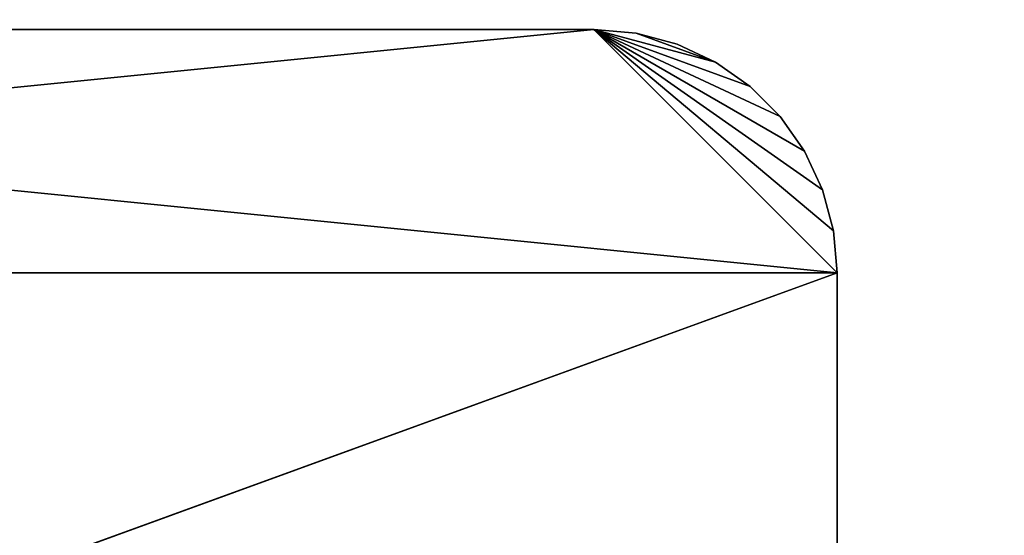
# Model space of a CAD drawing. Header units: centimetres. Extents: x 0.2 to 40.2, y 0.1 to 25.1.
# Tile 578 of 656: x 1.928 to 2.737, y 24.309 to 24.733. Entities that reach past the tile are written whole.
import ezdxf

# ---------------------------------------------------------------- set-up
doc = ezdxf.new("R2010")
doc.units = ezdxf.units.CM
doc.header["$LTSCALE"] = 2.54
doc.layers.get('0').update_dxf_attribs({"true_color": 0xff5454})

# ---------------------------------------------------------------- blocks, each defined once
blk = doc.blocks.new('P__ka _azienkowa 40cm.STL')
at = {"color": 0}
for p, q in [((0.4, 24.525, 0.13), (2.4, 24.725, 0.13)), ((0.4, 24.525, 0.13), (2.4, 24.725, 0.13)), ((0.6, 24.725, 0.03), (2.4, 24.725, 0.03)), ((2.6, 24.525, 0.03), (0.6, 24.725, 0.03)), ((2.6, 24.525, 0.03), (0.6, 24.725, 0.03)), ((2.4, 24.725, 0.13), (0.6, 24.725, 0.13)), ((2.4, 24.725, 0.13), (0.6, 24.725, 0.13)), ((2.4, 24.725, 0.13), (0.6, 24.725, 0.03)), ((2.4, 24.725, 0.13), (0.6, 24.725, 0.03)), ((0.6, 24.725, 0.03), (2.4, 24.725, 0.03)), ((2.4, 24.725, 0.03), (2.6, 24.525, 0.03)), ((2.5, 24.69821, 0.03), (2.4, 24.725, 0.03)), ((2.4, 24.725, 0.03), (2.43473, 24.72196, 0.03)), ((2.52856, 24.67821, 0.03), (2.4, 24.725, 0.03)), ((2.5, 24.69821, 0.03), (2.4, 24.725, 0.03)), ((2.52856, 24.67821, 0.03), (2.4, 24.725, 0.03)), ((2.55321, 24.65356, 0.03), (2.4, 24.725, 0.03)), ((2.55321, 24.65356, 0.03), (2.4, 24.725, 0.03)), ((2.5732, 24.625, 0.03), (2.4, 24.725, 0.03)), ((2.58794, 24.5934, 0.03), (2.4, 24.725, 0.03)), ((2.5732, 24.625, 0.03), (2.4, 24.725, 0.03)), ((2.58794, 24.5934, 0.03), (2.4, 24.725, 0.03)), ((2.59696, 24.55973, 0.03), (2.4, 24.725, 0.03)), ((2.59696, 24.55973, 0.03), (2.4, 24.725, 0.03)), ((2.4, 24.725, 0.03), (2.6, 24.525, 0.03)), ((2.55321, 24.65356, 0.13), (2.4, 24.725, 0.13)), ((2.4, 24.725, 0.13), (2.5732, 24.625, 0.13)), ((2.4, 24.725, 0.13), (2.5732, 24.625, 0.13)), ((2.4, 24.725, 0.13), (2.58794, 24.5934, 0.13)), ((2.52856, 24.67821, 0.13), (2.4, 24.725, 0.13)), ((2.55321, 24.65356, 0.13), (2.4, 24.725, 0.13)), ((2.52856, 24.67821, 0.13), (2.4, 24.725, 0.13)), ((2.5, 24.69821, 0.13), (2.4, 24.725, 0.13)), ((2.5, 24.69821, 0.13), (2.4, 24.725, 0.13)), ((2.43473, 24.72196, 0.13), (2.4, 24.725, 0.13)), ((2.6, 24.525, 0.13), (2.4, 24.725, 0.13)), ((2.6, 24.525, 0.13), (2.4, 24.725, 0.13)), ((2.59696, 24.55973, 0.13), (2.4, 24.725, 0.13)), ((2.59696, 24.55973, 0.13), (2.4, 24.725, 0.13)), ((2.4, 24.725, 0.13), (2.58794, 24.5934, 0.13)), ((2.4, 24.725, 0.13), (2.4, 24.725, 0.03)), ((2.4, 24.725, 0.03), (2.43473, 24.72196, 0.03)), ((2.4, 24.725, 0.03), (2.43473, 24.72196, 0.13)), ((2.4, 24.725, 0.03), (2.43473, 24.72196, 0.13)), ((2.4, 24.725, 0.13), (2.4, 24.725, 0.03)), ((2.43473, 24.72196, 0.13), (2.4, 24.725, 0.13)), ((2.5, 24.69821, 0.03), (2.43473, 24.72196, 0.03)), ((2.43473, 24.72196, 0.03), (2.4684, 24.71294, 0.03)), ((2.5, 24.69821, 0.03), (2.43473, 24.72196, 0.03)), ((2.5, 24.69821, 0.13), (2.43473, 24.72196, 0.13)), ((2.5, 24.69821, 0.13), (2.43473, 24.72196, 0.13)), ((2.4684, 24.71294, 0.13), (2.43473, 24.72196, 0.13)), ((2.43473, 24.72196, 0.03), (2.4684, 24.71294, 0.03)), ((2.43473, 24.72196, 0.03), (2.4684, 24.71294, 0.13)), ((2.43473, 24.72196, 0.03), (2.4684, 24.71294, 0.13)), ((2.43473, 24.72196, 0.03), (2.43473, 24.72196, 0.13)), ((2.4684, 24.71294, 0.13), (2.43473, 24.72196, 0.13)), ((2.43473, 24.72196, 0.03), (2.43473, 24.72196, 0.13)), ((2.4684, 24.71294, 0.03), (2.5, 24.69821, 0.03)), ((2.5, 24.69821, 0.13), (2.4684, 24.71294, 0.13)), ((2.4684, 24.71294, 0.03), (2.5, 24.69821, 0.03)), ((2.4684, 24.71294, 0.03), (2.5, 24.69821, 0.13)), ((2.4684, 24.71294, 0.03), (2.5, 24.69821, 0.13)), ((2.4684, 24.71294, 0.03), (2.4684, 24.71294, 0.13)), ((2.5, 24.69821, 0.13), (2.4684, 24.71294, 0.13)), ((2.4684, 24.71294, 0.03), (2.4684, 24.71294, 0.13)), ((2.5, 24.69821, 0.03), (2.52856, 24.67821, 0.03)), ((2.52856, 24.67821, 0.13), (2.5, 24.69821, 0.13)), ((2.5, 24.69821, 0.03), (2.52856, 24.67821, 0.03)), ((2.5, 24.69821, 0.03), (2.52856, 24.67821, 0.13)), ((2.5, 24.69821, 0.03), (2.52856, 24.67821, 0.13)), ((2.5, 24.69821, 0.03), (2.5, 24.69821, 0.13)), ((2.52856, 24.67821, 0.13), (2.5, 24.69821, 0.13)), ((2.5, 24.69821, 0.03), (2.5, 24.69821, 0.13)), ((2.52856, 24.67821, 0.03), (2.55321, 24.65356, 0.03)), ((2.55321, 24.65356, 0.13), (2.52856, 24.67821, 0.13)), ((2.52856, 24.67821, 0.03), (2.55321, 24.65356, 0.03)), ((2.52856, 24.67821, 0.03), (2.55321, 24.65356, 0.13)), ((2.52856, 24.67821, 0.03), (2.55321, 24.65356, 0.13)), ((2.52856, 24.67821, 0.03), (2.52856, 24.67821, 0.13)), ((2.55321, 24.65356, 0.13), (2.52856, 24.67821, 0.13)), ((2.52856, 24.67821, 0.03), (2.52856, 24.67821, 0.13)), ((2.55321, 24.65356, 0.03), (2.5732, 24.625, 0.03)), ((2.5732, 24.625, 0.13), (2.55321, 24.65356, 0.13)), ((2.55321, 24.65356, 0.03), (2.5732, 24.625, 0.03)), ((2.55321, 24.65356, 0.03), (2.5732, 24.625, 0.13)), ((2.55321, 24.65356, 0.03), (2.5732, 24.625, 0.13)), ((2.55321, 24.65356, 0.03), (2.55321, 24.65356, 0.13)), ((2.5732, 24.625, 0.13), (2.55321, 24.65356, 0.13)), ((2.55321, 24.65356, 0.03), (2.55321, 24.65356, 0.13)), ((2.5732, 24.625, 0.03), (2.58794, 24.5934, 0.03)), ((2.58794, 24.5934, 0.13), (2.5732, 24.625, 0.13)), ((2.5732, 24.625, 0.03), (2.58794, 24.5934, 0.03)), ((2.5732, 24.625, 0.03), (2.58794, 24.5934, 0.13)), ((2.5732, 24.625, 0.03), (2.58794, 24.5934, 0.13)), ((2.5732, 24.625, 0.03), (2.5732, 24.625, 0.13)), ((2.58794, 24.5934, 0.13), (2.5732, 24.625, 0.13)), ((2.5732, 24.625, 0.03), (2.5732, 24.625, 0.13)), ((2.58794, 24.5934, 0.03), (2.59696, 24.55973, 0.03)), ((2.59696, 24.55973, 0.13), (2.58794, 24.5934, 0.13)), ((2.58794, 24.5934, 0.03), (2.59696, 24.55973, 0.03)), ((2.58794, 24.5934, 0.03), (2.59696, 24.55973, 0.13)), ((2.58794, 24.5934, 0.03), (2.59696, 24.55973, 0.13)), ((2.58794, 24.5934, 0.03), (2.58794, 24.5934, 0.13)), ((2.59696, 24.55973, 0.13), (2.58794, 24.5934, 0.13)), ((2.58794, 24.5934, 0.03), (2.58794, 24.5934, 0.13)), ((2.59696, 24.55973, 0.03), (2.6, 24.525, 0.03)), ((2.6, 24.525, 0.13), (2.59696, 24.55973, 0.13)), ((2.59696, 24.55973, 0.03), (2.6, 24.525, 0.03)), ((2.59696, 24.55973, 0.03), (2.6, 24.525, 0.13)), ((2.59696, 24.55973, 0.03), (2.6, 24.525, 0.13)), ((2.59696, 24.55973, 0.03), (2.59696, 24.55973, 0.13)), ((2.6, 24.525, 0.13), (2.59696, 24.55973, 0.13)), ((2.59696, 24.55973, 0.03), (2.59696, 24.55973, 0.13)), ((0.4, 23.725, 0.03), (2.6, 24.525, 0.03)), ((0.4, 23.725, 0.03), (2.6, 24.525, 0.03)), ((0.4, 24.525, 0.03), (2.6, 24.525, 0.03)), ((0.4, 24.525, 0.03), (2.6, 24.525, 0.03)), ((2.6, 24.525, 0.13), (0.4, 24.525, 0.13)), ((2.6, 24.525, 0.13), (0.4, 24.525, 0.13)), ((2.6, 24.525, 0.13), (2.6, 23.725, 0.13)), ((2.6, 23.725, 0.13), (2.6, 24.525, 0.03)), ((2.6, 24.525, 0.03), (2.6, 24.525, 0.13)), ((2.6, 23.725, 0.13), (2.6, 24.525, 0.03)), ((2.6, 23.725, 0.03), (2.6, 24.525, 0.03)), ((2.6, 23.725, 0.03), (2.6, 24.525, 0.03)), ((2.6, 24.525, 0.13), (2.6, 23.725, 0.13)), ((2.6, 24.525, 0.03), (2.6, 24.525, 0.13))]:
    blk.add_line(p, q, dxfattribs=at)
mesh = blk.add_polyface(dxfattribs=at)
corners = [(40, 24.925, 2.93), (3.12497, 2.89312, 2.93), (0.4, 24.925, 2.93)]
mesh.append_faces([[corners[k] for k in face] for face in [(0, 1, 2)]], dxfattribs={"color": 0})
mesh = blk.add_polyface(dxfattribs=at)
corners = [(3.12497, 2.89312, 2.93), (3.075, 2.92811, 2.93), (0.4, 24.925, 2.93)]
mesh.append_faces([[corners[k] for k in face] for face in [(0, 1, 2)]], dxfattribs={"color": 0})
mesh = blk.add_polyface(dxfattribs=at)
corners = [(3.075, 2.92811, 2.93), (3.01971, 2.95389, 2.93), (0.4, 24.925, 2.93)]
mesh.append_faces([[corners[k] for k in face] for face in [(0, 1, 2)]], dxfattribs={"color": 0})
mesh = blk.add_polyface(dxfattribs=at)
corners = [(3.01971, 2.95389, 2.93), (2.96078, 2.96968, 2.93), (0.4, 24.925, 2.93)]
mesh.append_faces([[corners[k] for k in face] for face in [(0, 1, 2)]], dxfattribs={"color": 0})
mesh = blk.add_polyface(dxfattribs=at)
corners = [(2.96078, 2.96968, 2.93), (2.9, 2.975, 2.93), (0.4, 24.925, 2.93)]
mesh.append_faces([[corners[k] for k in face] for face in [(0, 1, 2)]], dxfattribs={"color": 0})
mesh = blk.add_polyface(dxfattribs=at)
corners = [(2.9, 2.975, 2.93), (2.83922, 2.96968, 2.93), (0.4, 24.925, 2.93)]
mesh.append_faces([[corners[k] for k in face] for face in [(0, 1, 2)]], dxfattribs={"color": 0})
mesh = blk.add_polyface(dxfattribs=at)
corners = [(2.83922, 2.96968, 2.93), (2.78029, 2.95389, 2.93), (0.4, 24.925, 2.93)]
mesh.append_faces([[corners[k] for k in face] for face in [(0, 1, 2)]], dxfattribs={"color": 0})
mesh = blk.add_polyface(dxfattribs=at)
corners = [(2.78029, 2.95389, 2.93), (2.725, 2.92811, 2.93), (0.4, 24.925, 2.93)]
mesh.append_faces([[corners[k] for k in face] for face in [(0, 1, 2)]], dxfattribs={"color": 0})
mesh = blk.add_polyface(dxfattribs=at)
corners = [(2.725, 2.92811, 2.93), (2.67502, 2.89312, 2.93), (0.4, 24.925, 2.93)]
mesh.append_faces([[corners[k] for k in face] for face in [(0, 1, 2)]], dxfattribs={"color": 0})
mesh = blk.add_polyface(dxfattribs=at)
corners = [(2.67502, 2.89312, 2.93), (2.63188, 2.84998, 2.93), (0.4, 24.925, 2.93)]
mesh.append_faces([[corners[k] for k in face] for face in [(0, 1, 2)]], dxfattribs={"color": 0})
mesh = blk.add_polyface(dxfattribs=at)
corners = [(2.63188, 2.84998, 2.93), (0.4, 0.325, 2.93), (0.4, 24.925, 2.93)]
mesh.append_faces([[corners[k] for k in face] for face in [(0, 1, 2)]], dxfattribs={"color": 0})
mesh = blk.add_polyface(dxfattribs=at)
corners = [(2.95999, 2.96982, 3.03), (0.4, 24.925, 3.03), (2.9, 2.975, 3.03)]
mesh.append_faces([[corners[k] for k in face] for face in [(0, 1, 2)]], dxfattribs={"color": 0})
mesh = blk.add_polyface(dxfattribs=at)
corners = [(3.01971, 2.95389, 3.03), (0.4, 24.925, 3.03), (2.95999, 2.96982, 3.03)]
mesh.append_faces([[corners[k] for k in face] for face in [(0, 1, 2)]], dxfattribs={"color": 0})
mesh = blk.add_polyface(dxfattribs=at)
corners = [(40, 24.925, 3.03), (0.4, 24.925, 3.03), (3.01971, 2.95389, 3.03)]
mesh.append_faces([[corners[k] for k in face] for face in [(0, 1, 2)]], dxfattribs={"color": 0})
mesh = blk.add_polyface(dxfattribs=at)
corners = [(2.78029, 2.95389, 3.03), (0.4, 24.925, 3.03), (2.725, 2.92811, 3.03)]
mesh.append_faces([[corners[k] for k in face] for face in [(0, 1, 2)]], dxfattribs={"color": 0})
mesh = blk.add_polyface(dxfattribs=at)
corners = [(2.83922, 2.96968, 3.03), (0.4, 24.925, 3.03), (2.78029, 2.95389, 3.03)]
mesh.append_faces([[corners[k] for k in face] for face in [(0, 1, 2)]], dxfattribs={"color": 0})
mesh = blk.add_polyface(dxfattribs=at)
corners = [(2.9, 2.975, 3.03), (0.4, 24.925, 3.03), (2.83922, 2.96968, 3.03)]
mesh.append_faces([[corners[k] for k in face] for face in [(0, 1, 2)]], dxfattribs={"color": 0})
mesh = blk.add_polyface(dxfattribs=at)
corners = [(2.63188, 2.84998, 3.03), (0.4, 24.925, 3.03), (2.59689, 2.8, 3.03)]
mesh.append_faces([[corners[k] for k in face] for face in [(0, 1, 2)]], dxfattribs={"color": 0})
mesh = blk.add_polyface(dxfattribs=at)
corners = [(2.67502, 2.89312, 3.03), (0.4, 24.925, 3.03), (2.63188, 2.84998, 3.03)]
mesh.append_faces([[corners[k] for k in face] for face in [(0, 1, 2)]], dxfattribs={"color": 0})
mesh = blk.add_polyface(dxfattribs=at)
corners = [(2.725, 2.92811, 3.03), (0.4, 24.925, 3.03), (2.67502, 2.89312, 3.03)]
mesh.append_faces([[corners[k] for k in face] for face in [(0, 1, 2)]], dxfattribs={"color": 0})
mesh = blk.add_polyface(dxfattribs=at)
corners = [(2.55532, 2.68578, 3.03), (0.4, 24.925, 3.03), (0.4, 0.325, 3.03)]
mesh.append_faces([[corners[k] for k in face] for face in [(0, 1, 2)]], dxfattribs={"color": 0})
mesh = blk.add_polyface(dxfattribs=at)
corners = [(2.57111, 2.74471, 3.03), (0.4, 24.925, 3.03), (2.55532, 2.68578, 3.03)]
mesh.append_faces([[corners[k] for k in face] for face in [(0, 1, 2)]], dxfattribs={"color": 0})
mesh = blk.add_polyface(dxfattribs=at)
corners = [(2.59689, 2.8, 3.03), (0.4, 24.925, 3.03), (2.57111, 2.74471, 3.03)]
mesh.append_faces([[corners[k] for k in face] for face in [(0, 1, 2)]], dxfattribs={"color": 0})
mesh = blk.add_polyface(dxfattribs=at)
corners = [(40, 24.925, 1.43), (0.4, 23.725, 1.43), (0.4, 24.925, 1.43)]
mesh.append_faces([[corners[k] for k in face] for face in [(0, 1, 2)]], dxfattribs={"color": 0})
mesh = blk.add_polyface(dxfattribs=at)
corners = [(40, 23.725, 1.43), (0.4, 23.725, 1.43), (40, 24.925, 1.43)]
mesh.append_faces([[corners[k] for k in face] for face in [(0, 1, 2)]], dxfattribs={"color": 0})
mesh = blk.add_polyface(dxfattribs=at)
corners = [(40, 24.925, 1.53), (0.4, 23.725, 1.53), (40, 23.725, 1.53)]
mesh.append_faces([[corners[k] for k in face] for face in [(0, 1, 2)]], dxfattribs={"color": 0})
mesh = blk.add_polyface(dxfattribs=at)
corners = [(40, 24.925, 1.53), (0.4, 24.925, 1.53), (0.4, 23.725, 1.53)]
mesh.append_faces([[corners[k] for k in face] for face in [(0, 1, 2)]], dxfattribs={"color": 0})
mesh = blk.add_polyface(dxfattribs=at)
corners = [(2.6, 24.525, 0.03), (0.4, 24.525, 0.03), (0.6, 24.725, 0.03)]
mesh.append_faces([[corners[k] for k in face] for face in [(0, 1, 2)]], dxfattribs={"color": 0})
mesh = blk.add_polyface(dxfattribs=at)
corners = [(2.4, 24.725, 0.13), (0.6, 24.725, 0.13), (0.4, 24.525, 0.13)]
mesh.append_faces([[corners[k] for k in face] for face in [(0, 1, 2)]], dxfattribs={"color": 0})
mesh = blk.add_polyface(dxfattribs=at)
corners = [(2.6, 24.525, 0.13), (2.4, 24.725, 0.13), (0.4, 24.525, 0.13)]
mesh.append_faces([[corners[k] for k in face] for face in [(0, 1, 2)]], dxfattribs={"color": 0})
mesh = blk.add_polyface(dxfattribs=at)
corners = [(2.6, 24.525, 0.03), (0.6, 24.725, 0.03), (2.4, 24.725, 0.03)]
mesh.append_faces([[corners[k] for k in face] for face in [(0, 1, 2)]], dxfattribs={"color": 0})
mesh = blk.add_polyface(dxfattribs=at)
corners = [(2.4, 24.725, 0.13), (0.6, 24.725, 0.03), (0.6, 24.725, 0.13)]
mesh.append_faces([[corners[k] for k in face] for face in [(0, 1, 2)]], dxfattribs={"color": 0})
mesh = blk.add_polyface(dxfattribs=at)
corners = [(2.4, 24.725, 0.13), (2.4, 24.725, 0.03), (0.6, 24.725, 0.03)]
mesh.append_faces([[corners[k] for k in face] for face in [(0, 1, 2)]], dxfattribs={"color": 0})
mesh = blk.add_polyface(dxfattribs=at)
corners = [(2.5, 24.69821, 0.03), (2.4, 24.725, 0.03), (2.43473, 24.72196, 0.03)]
mesh.append_faces([[corners[k] for k in face] for face in [(0, 1, 2)]], dxfattribs={"color": 0})
mesh = blk.add_polyface(dxfattribs=at)
corners = [(2.52856, 24.67821, 0.03), (2.4, 24.725, 0.03), (2.5, 24.69821, 0.03)]
mesh.append_faces([[corners[k] for k in face] for face in [(0, 1, 2)]], dxfattribs={"color": 0})
mesh = blk.add_polyface(dxfattribs=at)
corners = [(2.55321, 24.65356, 0.03), (2.4, 24.725, 0.03), (2.52856, 24.67821, 0.03)]
mesh.append_faces([[corners[k] for k in face] for face in [(0, 1, 2)]], dxfattribs={"color": 0})
mesh = blk.add_polyface(dxfattribs=at)
corners = [(2.5732, 24.625, 0.03), (2.4, 24.725, 0.03), (2.55321, 24.65356, 0.03)]
mesh.append_faces([[corners[k] for k in face] for face in [(0, 1, 2)]], dxfattribs={"color": 0})
mesh = blk.add_polyface(dxfattribs=at)
corners = [(2.58794, 24.5934, 0.03), (2.4, 24.725, 0.03), (2.5732, 24.625, 0.03)]
mesh.append_faces([[corners[k] for k in face] for face in [(0, 1, 2)]], dxfattribs={"color": 0})
mesh = blk.add_polyface(dxfattribs=at)
corners = [(2.59696, 24.55973, 0.03), (2.4, 24.725, 0.03), (2.58794, 24.5934, 0.03)]
mesh.append_faces([[corners[k] for k in face] for face in [(0, 1, 2)]], dxfattribs={"color": 0})
mesh = blk.add_polyface(dxfattribs=at)
corners = [(2.6, 24.525, 0.03), (2.4, 24.725, 0.03), (2.59696, 24.55973, 0.03)]
mesh.append_faces([[corners[k] for k in face] for face in [(0, 1, 2)]], dxfattribs={"color": 0})
mesh = blk.add_polyface(dxfattribs=at)
corners = [(2.5732, 24.625, 0.13), (2.55321, 24.65356, 0.13), (2.4, 24.725, 0.13)]
mesh.append_faces([[corners[k] for k in face] for face in [(0, 1, 2)]], dxfattribs={"color": 0})
mesh = blk.add_polyface(dxfattribs=at)
corners = [(2.58794, 24.5934, 0.13), (2.5732, 24.625, 0.13), (2.4, 24.725, 0.13)]
mesh.append_faces([[corners[k] for k in face] for face in [(0, 1, 2)]], dxfattribs={"color": 0})
mesh = blk.add_polyface(dxfattribs=at)
corners = [(2.55321, 24.65356, 0.13), (2.52856, 24.67821, 0.13), (2.4, 24.725, 0.13)]
mesh.append_faces([[corners[k] for k in face] for face in [(0, 1, 2)]], dxfattribs={"color": 0})
mesh = blk.add_polyface(dxfattribs=at)
corners = [(2.52856, 24.67821, 0.13), (2.5, 24.69821, 0.13), (2.4, 24.725, 0.13)]
mesh.append_faces([[corners[k] for k in face] for face in [(0, 1, 2)]], dxfattribs={"color": 0})
mesh = blk.add_polyface(dxfattribs=at)
corners = [(2.5, 24.69821, 0.13), (2.43473, 24.72196, 0.13), (2.4, 24.725, 0.13)]
mesh.append_faces([[corners[k] for k in face] for face in [(0, 1, 2)]], dxfattribs={"color": 0})
mesh = blk.add_polyface(dxfattribs=at)
corners = [(2.6, 24.525, 0.13), (2.59696, 24.55973, 0.13), (2.4, 24.725, 0.13)]
mesh.append_faces([[corners[k] for k in face] for face in [(0, 1, 2)]], dxfattribs={"color": 0})
mesh = blk.add_polyface(dxfattribs=at)
corners = [(2.59696, 24.55973, 0.13), (2.58794, 24.5934, 0.13), (2.4, 24.725, 0.13)]
mesh.append_faces([[corners[k] for k in face] for face in [(0, 1, 2)]], dxfattribs={"color": 0})
mesh = blk.add_polyface(dxfattribs=at)
corners = [(2.43473, 24.72196, 0.13), (2.43473, 24.72196, 0.03), (2.4, 24.725, 0.03)]
mesh.append_faces([[corners[k] for k in face] for face in [(0, 1, 2)]], dxfattribs={"color": 0})
mesh = blk.add_polyface(dxfattribs=at)
corners = [(2.43473, 24.72196, 0.13), (2.4, 24.725, 0.03), (2.4, 24.725, 0.13)]
mesh.append_faces([[corners[k] for k in face] for face in [(0, 1, 2)]], dxfattribs={"color": 0})
mesh = blk.add_polyface(dxfattribs=at)
corners = [(2.5, 24.69821, 0.03), (2.43473, 24.72196, 0.03), (2.4684, 24.71294, 0.03)]
mesh.append_faces([[corners[k] for k in face] for face in [(0, 1, 2)]], dxfattribs={"color": 0})
mesh = blk.add_polyface(dxfattribs=at)
corners = [(2.5, 24.69821, 0.13), (2.4684, 24.71294, 0.13), (2.43473, 24.72196, 0.13)]
mesh.append_faces([[corners[k] for k in face] for face in [(0, 1, 2)]], dxfattribs={"color": 0})
mesh = blk.add_polyface(dxfattribs=at)
corners = [(2.4684, 24.71294, 0.13), (2.4684, 24.71294, 0.03), (2.43473, 24.72196, 0.03)]
mesh.append_faces([[corners[k] for k in face] for face in [(0, 1, 2)]], dxfattribs={"color": 0})
mesh = blk.add_polyface(dxfattribs=at)
corners = [(2.4684, 24.71294, 0.13), (2.43473, 24.72196, 0.03), (2.43473, 24.72196, 0.13)]
mesh.append_faces([[corners[k] for k in face] for face in [(0, 1, 2)]], dxfattribs={"color": 0})
mesh = blk.add_polyface(dxfattribs=at)
corners = [(2.5, 24.69821, 0.13), (2.5, 24.69821, 0.03), (2.4684, 24.71294, 0.03)]
mesh.append_faces([[corners[k] for k in face] for face in [(0, 1, 2)]], dxfattribs={"color": 0})
mesh = blk.add_polyface(dxfattribs=at)
corners = [(2.5, 24.69821, 0.13), (2.4684, 24.71294, 0.03), (2.4684, 24.71294, 0.13)]
mesh.append_faces([[corners[k] for k in face] for face in [(0, 1, 2)]], dxfattribs={"color": 0})
mesh = blk.add_polyface(dxfattribs=at)
corners = [(2.52856, 24.67821, 0.13), (2.52856, 24.67821, 0.03), (2.5, 24.69821, 0.03)]
mesh.append_faces([[corners[k] for k in face] for face in [(0, 1, 2)]], dxfattribs={"color": 0})
mesh = blk.add_polyface(dxfattribs=at)
corners = [(2.52856, 24.67821, 0.13), (2.5, 24.69821, 0.03), (2.5, 24.69821, 0.13)]
mesh.append_faces([[corners[k] for k in face] for face in [(0, 1, 2)]], dxfattribs={"color": 0})
mesh = blk.add_polyface(dxfattribs=at)
corners = [(2.55321, 24.65356, 0.13), (2.55321, 24.65356, 0.03), (2.52856, 24.67821, 0.03)]
mesh.append_faces([[corners[k] for k in face] for face in [(0, 1, 2)]], dxfattribs={"color": 0})
mesh = blk.add_polyface(dxfattribs=at)
corners = [(2.55321, 24.65356, 0.13), (2.52856, 24.67821, 0.03), (2.52856, 24.67821, 0.13)]
mesh.append_faces([[corners[k] for k in face] for face in [(0, 1, 2)]], dxfattribs={"color": 0})
mesh = blk.add_polyface(dxfattribs=at)
corners = [(2.55321, 24.65356, 0.03), (2.5732, 24.625, 0.13), (2.5732, 24.625, 0.03)]
mesh.append_faces([[corners[k] for k in face] for face in [(0, 1, 2)]], dxfattribs={"color": 0})
mesh = blk.add_polyface(dxfattribs=at)
corners = [(2.55321, 24.65356, 0.13), (2.5732, 24.625, 0.13), (2.55321, 24.65356, 0.03)]
mesh.append_faces([[corners[k] for k in face] for face in [(0, 1, 2)]], dxfattribs={"color": 0})
mesh = blk.add_polyface(dxfattribs=at)
corners = [(2.5732, 24.625, 0.03), (2.58794, 24.5934, 0.13), (2.58794, 24.5934, 0.03)]
mesh.append_faces([[corners[k] for k in face] for face in [(0, 1, 2)]], dxfattribs={"color": 0})
mesh = blk.add_polyface(dxfattribs=at)
corners = [(2.5732, 24.625, 0.13), (2.58794, 24.5934, 0.13), (2.5732, 24.625, 0.03)]
mesh.append_faces([[corners[k] for k in face] for face in [(0, 1, 2)]], dxfattribs={"color": 0})
mesh = blk.add_polyface(dxfattribs=at)
corners = [(2.58794, 24.5934, 0.03), (2.59696, 24.55973, 0.13), (2.59696, 24.55973, 0.03)]
mesh.append_faces([[corners[k] for k in face] for face in [(0, 1, 2)]], dxfattribs={"color": 0})
mesh = blk.add_polyface(dxfattribs=at)
corners = [(2.58794, 24.5934, 0.13), (2.59696, 24.55973, 0.13), (2.58794, 24.5934, 0.03)]
mesh.append_faces([[corners[k] for k in face] for face in [(0, 1, 2)]], dxfattribs={"color": 0})
mesh = blk.add_polyface(dxfattribs=at)
corners = [(2.59696, 24.55973, 0.03), (2.6, 24.525, 0.13), (2.6, 24.525, 0.03)]
mesh.append_faces([[corners[k] for k in face] for face in [(0, 1, 2)]], dxfattribs={"color": 0})
mesh = blk.add_polyface(dxfattribs=at)
corners = [(2.59696, 24.55973, 0.13), (2.6, 24.525, 0.13), (2.59696, 24.55973, 0.03)]
mesh.append_faces([[corners[k] for k in face] for face in [(0, 1, 2)]], dxfattribs={"color": 0})
mesh = blk.add_polyface(dxfattribs=at)
corners = [(2.6, 23.725, 0.03), (0.4, 23.725, 0.03), (2.6, 24.525, 0.03)]
mesh.append_faces([[corners[k] for k in face] for face in [(0, 1, 2)]], dxfattribs={"color": 0})
mesh = blk.add_polyface(dxfattribs=at)
corners = [(2.6, 24.525, 0.03), (0.4, 23.725, 0.03), (0.4, 24.525, 0.03)]
mesh.append_faces([[corners[k] for k in face] for face in [(0, 1, 2)]], dxfattribs={"color": 0})
mesh = blk.add_polyface(dxfattribs=at)
corners = [(2.6, 23.725, 0.13), (0.4, 24.525, 0.13), (0.4, 23.725, 0.13)]
mesh.append_faces([[corners[k] for k in face] for face in [(0, 1, 2)]], dxfattribs={"color": 0})
mesh = blk.add_polyface(dxfattribs=at)
corners = [(2.6, 24.525, 0.13), (0.4, 24.525, 0.13), (2.6, 23.725, 0.13)]
mesh.append_faces([[corners[k] for k in face] for face in [(0, 1, 2)]], dxfattribs={"color": 0})
mesh = blk.add_polyface(dxfattribs=at)
corners = [(2.6, 24.525, 0.13), (2.6, 23.725, 0.13), (2.6, 24.525, 0.03)]
mesh.append_faces([[corners[k] for k in face] for face in [(0, 1, 2)]], dxfattribs={"color": 0})
mesh = blk.add_polyface(dxfattribs=at)
corners = [(2.6, 24.525, 0.03), (2.6, 23.725, 0.13), (2.6, 23.725, 0.03)]
mesh.append_faces([[corners[k] for k in face] for face in [(0, 1, 2)]], dxfattribs={"color": 0})

msp = doc.modelspace()

# ---------------------------------------------------------------- block references
at = {"color": 0}
msp.add_blockref('P__ka _azienkowa 40cm.STL', (0, 0), dxfattribs=at)

doc.saveas('drawing.dxf')
